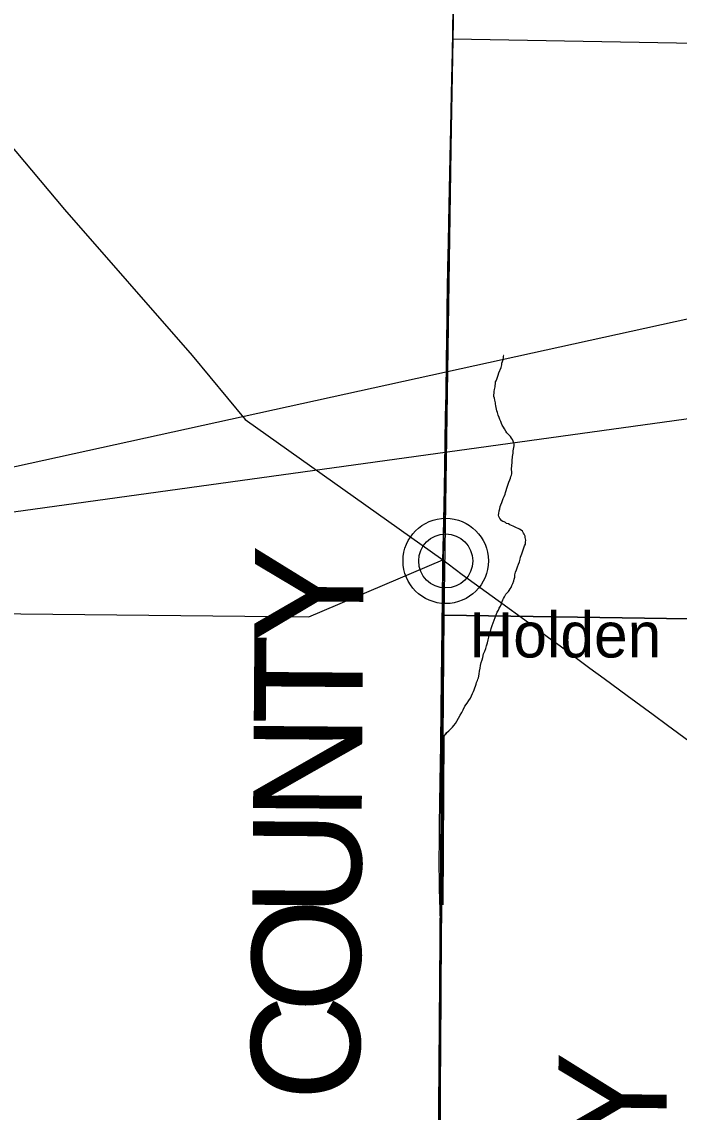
# Model space of a CAD drawing. Extents: x -209 to 4852, y 0 to 905.
# Drawn here: x -114.06 to -91.12, y 325.37 to 363.4 of the extents above; entities that cross this region are included whole.
import ezdxf

# ---------------------------------------------------------------- set-up
doc = ezdxf.new("R2010")
doc.units = 0
for name, color, linetype in [('GM_X_Adjacent_County_Text', 7, 'Continuous'), ('GM_X_County_Road', 7, 'Continuous'), ('GM_X_County_Road_Text', 7, 'Continuous'), ('GM_X_County_Subdivision', 7, 'Continuous'), ('GM_X_County_Subdivision_Text', 7, 'Continuous'), ('GM_X_Minor_Lake', 7, 'Continuous'), ('GM_X_Minor_Lake_Text', 7, 'Continuous'), ('GM_X_Minor_River', 7, 'Continuous'), ('GM_X_Minor_River_Text', 7, 'Continuous'), ('GM_X_Township_Subdivision_Text', 7, 'Continuous'), ('GM_X_Unincorporated_Location', 7, 'Continuous'), ('SH_Text', 7, 'Continuous')]:
    doc.layers.add(name, color=color, linetype=linetype)

msp = doc.modelspace()

# ---------------------------------------------------------------- linework, layer by layer
at = {"layer": 'GM_X_Adjacent_County_Text'}
for points in [[(-100.12, 279.916), (-71.234, 279.916), (-71.234, 415.916), (-98.012, 415.916), (-98.074, 413.078), (-98.091, 408.753), (-98.174, 402.771), (-98.23, 398.743), (-98.371, 392.978), (-98.564, 385.071), (-98.799, 375.44), (-98.839, 372.823), (-99.362, 344.63), (-99.537, 322.581), (-99.585, 312.422), (-99.842, 308.938), (-99.816, 306.687), (-99.81, 305.088), (-99.838, 302.628), (-99.907, 296.469), (-99.833, 295.315)], [(-100.12, 279.916), (-71.234, 279.916), (-71.234, 415.916), (-98.012, 415.916), (-98.074, 413.078), (-98.091, 408.753), (-98.174, 402.771), (-98.23, 398.743), (-98.371, 392.978), (-98.564, 385.071), (-98.799, 375.44), (-98.839, 372.823), (-99.362, 344.63), (-99.537, 322.581), (-99.585, 312.422), (-99.842, 308.938), (-99.816, 306.687), (-99.81, 305.088), (-99.838, 302.628), (-99.907, 296.469), (-99.833, 295.315)], [(-100.12, 279.916), (-71.234, 279.916), (-71.234, 415.916), (-98.012, 415.916), (-98.074, 413.078), (-98.091, 408.753), (-98.174, 402.771), (-98.23, 398.743), (-98.371, 392.978), (-98.564, 385.071), (-98.799, 375.44), (-98.839, 372.823), (-99.362, 344.63), (-99.537, 322.581), (-99.585, 312.422), (-99.842, 308.938), (-99.816, 306.687), (-99.81, 305.088), (-99.838, 302.628), (-99.907, 296.469), (-99.833, 295.315)], [(-100.12, 279.916), (-71.234, 279.916), (-71.234, 415.916), (-98.012, 415.916), (-98.074, 413.078), (-98.091, 408.753), (-98.174, 402.771), (-98.23, 398.743), (-98.371, 392.978), (-98.564, 385.071), (-98.799, 375.44), (-98.839, 372.823), (-99.362, 344.63), (-99.537, 322.581), (-99.585, 312.422), (-99.842, 308.938), (-99.816, 306.687), (-99.81, 305.088), (-99.838, 302.628), (-99.907, 296.469), (-99.833, 295.315)], [(-207.234, 403.659), (-207.234, 279.916), (-100.12, 279.916), (-99.833, 295.315), (-99.907, 296.469), (-99.838, 302.628), (-99.81, 305.088), (-99.816, 306.687), (-99.842, 308.938), (-99.585, 312.422), (-99.537, 322.581), (-99.362, 344.63), (-98.839, 372.823), (-98.799, 375.44), (-98.564, 385.071), (-98.371, 392.978), (-98.23, 398.743), (-98.174, 402.771), (-105.337, 402.842), (-118.301, 402.969), (-138.316, 403.17), (-150.366, 403.235), (-158.335, 403.277), (-198.454, 403.559)], [(-207.234, 403.659), (-207.234, 279.916), (-100.12, 279.916), (-99.833, 295.315), (-99.907, 296.469), (-99.838, 302.628), (-99.81, 305.088), (-99.816, 306.687), (-99.842, 308.938), (-99.585, 312.422), (-99.537, 322.581), (-99.362, 344.63), (-98.839, 372.823), (-98.799, 375.44), (-98.564, 385.071), (-98.371, 392.978), (-98.23, 398.743), (-98.174, 402.771), (-105.337, 402.842), (-118.301, 402.969), (-138.316, 403.17), (-150.366, 403.235), (-158.335, 403.277), (-198.454, 403.559)], [(-207.234, 403.659), (-207.234, 279.916), (-100.12, 279.916), (-99.833, 295.315), (-99.907, 296.469), (-99.838, 302.628), (-99.81, 305.088), (-99.816, 306.687), (-99.842, 308.938), (-99.585, 312.422), (-99.537, 322.581), (-99.362, 344.63), (-98.839, 372.823), (-98.799, 375.44), (-98.564, 385.071), (-98.371, 392.978), (-98.23, 398.743), (-98.174, 402.771), (-105.337, 402.842), (-118.301, 402.969), (-138.316, 403.17), (-150.366, 403.235), (-158.335, 403.277), (-198.454, 403.559)], [(-207.234, 403.659), (-207.234, 279.916), (-100.12, 279.916), (-99.833, 295.315), (-99.907, 296.469), (-99.838, 302.628), (-99.81, 305.088), (-99.816, 306.687), (-99.842, 308.938), (-99.585, 312.422), (-99.537, 322.581), (-99.362, 344.63), (-98.839, 372.823), (-98.799, 375.44), (-98.564, 385.071), (-98.371, 392.978), (-98.23, 398.743), (-98.174, 402.771), (-105.337, 402.842), (-118.301, 402.969), (-138.316, 403.17), (-150.366, 403.235), (-158.335, 403.277), (-198.454, 403.559)], [(-207.234, 403.659), (-207.234, 279.916), (-100.12, 279.916), (-99.833, 295.315), (-99.907, 296.469), (-99.838, 302.628), (-99.81, 305.088), (-99.816, 306.687), (-99.842, 308.938), (-99.585, 312.422), (-99.537, 322.581), (-99.362, 344.63), (-98.839, 372.823), (-98.799, 375.44), (-98.564, 385.071), (-98.371, 392.978), (-98.23, 398.743), (-98.174, 402.771), (-105.337, 402.842), (-118.301, 402.969), (-138.316, 403.17), (-150.366, 403.235), (-158.335, 403.277), (-198.454, 403.559)], [(-207.234, 403.659), (-207.234, 279.916), (-100.12, 279.916), (-99.833, 295.315), (-99.907, 296.469), (-99.838, 302.628), (-99.81, 305.088), (-99.816, 306.687), (-99.842, 308.938), (-99.585, 312.422), (-99.537, 322.581), (-99.362, 344.63), (-98.839, 372.823), (-98.799, 375.44), (-98.564, 385.071), (-98.371, 392.978), (-98.23, 398.743), (-98.174, 402.771), (-105.337, 402.842), (-118.301, 402.969), (-138.316, 403.17), (-150.366, 403.235), (-158.335, 403.277), (-198.454, 403.559)]]:
    msp.add_lwpolyline(points, close=True, dxfattribs=at)
at = {"layer": 'GM_X_County_Road'}
for points in [[(-97.144, 345.907), (-97.181, 345.931), (-97.226, 345.955), (-97.271, 345.971), (-97.309, 345.994), (-97.383, 346.079), (-97.419, 346.141), (-97.426, 346.194), (-97.417, 346.247), (-97.408, 346.338), (-97.384, 346.414), (-97.367, 346.489), (-97.343, 346.557), (-97.311, 346.632), (-97.287, 346.7), (-97.263, 346.768), (-97.231, 346.843), (-97.199, 346.919), (-97.183, 346.987), (-97.159, 347.055), (-97.142, 347.138), (-97.11, 347.205), (-97.086, 347.273), (-97.062, 347.349), (-97.038, 347.424), (-97.014, 347.484), (-96.998, 347.537), (-96.974, 347.59), (-96.965, 347.635), (-96.965, 347.673), (-96.964, 347.719), (-96.97, 347.772), (-96.969, 347.833), (-96.96, 347.894), (-96.959, 347.947), (-96.95, 348.007), (-96.949, 348.076), (-96.948, 348.129), (-96.939, 348.189), (-96.938, 348.242), (-96.93, 348.295), (-96.921, 348.356), (-96.912, 348.432), (-96.878, 348.613), (-96.877, 348.674), (-96.891, 348.72), (-96.912, 348.774), (-96.942, 348.835), (-96.979, 348.881), (-97.008, 348.935), (-97.045, 348.974), (-97.097, 349.028), (-97.134, 349.067), (-97.171, 349.128), (-97.215, 349.198), (-97.251, 349.267), (-97.296, 349.328), (-97.325, 349.39), (-97.346, 349.458), (-97.383, 349.528), (-97.404, 349.596), (-97.44, 349.681), (-97.461, 349.772), (-97.483, 349.833), (-97.497, 349.887), (-97.511, 349.948), (-97.525, 350.009), (-97.531, 350.07), (-97.53, 350.115), (-97.544, 350.154), (-97.551, 350.207), (-97.573, 350.268), (-97.586, 350.337), (-97.586, 350.375), (-97.584, 350.458), (-97.575, 350.511), (-97.567, 350.572), (-97.558, 350.625), (-97.549, 350.67), (-97.541, 350.716), (-97.532, 350.769), (-97.531, 350.845), (-97.515, 350.882), (-97.491, 350.935), (-97.467, 351.003), (-97.435, 351.078), (-97.411, 351.154), (-97.339, 351.342), (-97.323, 351.387), (-97.314, 351.44), (-97.306, 351.493), (-97.289, 351.554), (-97.265, 351.621), (-97.256, 351.69), (-97.248, 351.735), (-97.24, 351.758), (-97.248, 351.758)], [(-99.321, 338.486), (-99.228, 338.613), (-99.282, 338.554), (-99.228, 338.613), (-99.166, 338.665), (-99.128, 338.702), (-99.081, 338.747), (-99.035, 338.792), (-98.988, 338.851), (-98.934, 338.919), (-98.879, 339.009), (-98.824, 339.106), (-98.761, 339.211), (-98.706, 339.309), (-98.659, 339.399), (-98.603, 339.535), (-98.518, 339.639), (-98.463, 339.729), (-98.409, 339.812), (-98.369, 339.894), (-98.337, 339.97), (-98.298, 340.037), (-98.274, 340.097), (-98.25, 340.165), (-98.234, 340.226), (-98.21, 340.294), (-98.193, 340.354), (-98.162, 340.422), (-98.145, 340.467), (-98.129, 340.52), (-98.12, 340.58), (-98.104, 340.656), (-98.087, 340.754), (-98.07, 340.853), (-98.053, 340.951), (-98.035, 341.05), (-98.003, 341.148), (-97.979, 341.231), (-97.954, 341.359), (-97.906, 341.449), (-97.874, 341.54), (-97.849, 341.638), (-97.817, 341.736), (-97.792, 341.842), (-97.768, 341.94), (-97.743, 342.039), (-97.711, 342.137), (-97.686, 342.242), (-97.654, 342.348), (-97.51, 342.717), (-97.47, 342.808), (-97.431, 342.883), (-97.399, 342.95), (-97.36, 343.018), (-97.328, 343.101), (-97.304, 343.184), (-97.28, 343.237), (-97.248, 343.289), (-97.217, 343.349), (-97.177, 343.44), (-97.116, 343.491), (-97.084, 343.529), (-97.053, 343.566), (-97.022, 343.619), (-96.983, 343.671), (-96.959, 343.739), (-96.927, 343.814), (-96.895, 343.897), (-96.879, 343.958), (-96.862, 344.033), (-96.853, 344.109), (-96.829, 344.2), (-96.804, 344.29), (-96.764, 344.388), (-96.732, 344.479), (-96.7, 344.569), (-96.676, 344.652), (-96.659, 344.728), (-96.635, 344.78), (-96.619, 344.841), (-96.595, 344.909), (-96.571, 344.977), (-96.547, 345.052), (-96.515, 345.12), (-96.491, 345.18), (-96.482, 345.256), (-96.473, 345.324), (-96.48, 345.37), (-96.494, 345.415), (-96.501, 345.454), (-96.53, 345.53), (-96.551, 345.569), (-96.588, 345.63), (-96.633, 345.669), (-96.7, 345.708), (-96.851, 345.772), (-96.911, 345.804), (-96.978, 345.836), (-97.031, 345.859), (-97.083, 345.891), (-97.144, 345.907)], [(-99.362, 332.6), (-99.321, 338.486)]]:
    msp.add_lwpolyline(points, dxfattribs=at)
at = {"layer": 'GM_X_County_Road_Text'}
for points in [[(-99.371, 344.631), (-99.355, 345.024), (-99.333, 346.014), (-99.318, 347.134), (-99.304, 347.879), (-99.272, 349.619), (-99.26, 350.427), (-99.246, 351.608), (-99.234, 352.292), (-99.224, 353.038), (-99.218, 353.534), (-99.21, 353.963), (-99.205, 354.335), (-99.201, 354.583), (-99.196, 354.832), (-99.187, 355.266), (-99.176, 355.701), (-99.161, 356.385), (-99.147, 357.006), (-99.114, 358.685), (-99.095, 359.679), (-99.079, 360.3), (-99.059, 361.419), (-99.038, 362.351), (-99.024, 363.034), (-99.019, 363.47)], [(-99.371, 344.631), (-99.355, 345.024), (-99.333, 346.014), (-99.318, 347.134), (-99.304, 347.879), (-99.272, 349.619), (-99.26, 350.427), (-99.246, 351.608), (-99.234, 352.292), (-99.224, 353.038), (-99.218, 353.534), (-99.21, 353.963), (-99.205, 354.335), (-99.201, 354.583), (-99.196, 354.832), (-99.187, 355.266), (-99.176, 355.701), (-99.161, 356.385), (-99.147, 357.006), (-99.114, 358.685), (-99.095, 359.679), (-99.079, 360.3), (-99.059, 361.419), (-99.038, 362.351), (-99.024, 363.034), (-99.019, 363.47)], [(-99.477, 322.629), (-99.468, 323.526), (-99.451, 325.266), (-99.45, 325.888), (-99.436, 328.002), (-99.425, 329.183), (-99.425, 330.177), (-99.43, 331.048), (-99.439, 331.608), (-99.462, 332.416), (-99.484, 333.161), (-99.495, 334.279), (-99.485, 334.714), (-99.485, 335.398), (-99.466, 336.89), (-99.446, 338.195), (-99.43, 339.438), (-99.416, 340.433), (-99.397, 342.298), (-99.387, 343.292), (-99.374, 344.411), (-99.375, 344.535), (-99.371, 344.631)], [(-99.477, 322.629), (-99.468, 323.526), (-99.451, 325.266), (-99.45, 325.888), (-99.436, 328.002), (-99.425, 329.183), (-99.425, 330.177), (-99.43, 331.048), (-99.439, 331.608), (-99.462, 332.416), (-99.484, 333.161), (-99.495, 334.279), (-99.485, 334.714), (-99.485, 335.398), (-99.466, 336.89), (-99.446, 338.195), (-99.43, 339.438), (-99.416, 340.433), (-99.397, 342.298), (-99.387, 343.292), (-99.374, 344.411), (-99.375, 344.535), (-99.371, 344.631)]]:
    msp.add_lwpolyline(points, dxfattribs=at)
at = {"layer": 'GM_X_County_Subdivision'}
msp.add_line((-99.27, 344.596), (-99.27, 344.596), dxfattribs=at)
at = {"layer": 'GM_X_County_Subdivision_Text'}
for points in [[(-150.35, 403.252), (-147.355, 398.403), (-146.88, 397.66), (-134.569, 383.016), (-126.219, 373.083), (-117.679, 362.923), (-112.576, 356.852), (-108.124, 351.756), (-106.269, 349.533), (-99.371, 344.631)], [(-178.613, 343.185), (-176.366, 343.191), (-159.462, 343.096), (-154.381, 343.06), (-144.419, 342.996), (-134.336, 342.922), (-125.867, 342.878), (-116.346, 342.777), (-104.048, 342.643), (-99.371, 344.631)], [(-99.371, 344.631), (-99.189, 344.497), (-98.691, 344.128), (-97.439, 343.212), (-96.385, 342.443), (-95.683, 341.93), (-95.28, 341.639), (-94.236, 340.858), (-93.736, 340.489), (-92.935, 339.9), (-92.036, 339.235), (-91.531, 338.872), (-90.781, 338.32)]]:
    msp.add_lwpolyline(points, dxfattribs=at)
at = {"layer": 'GM_X_Minor_Lake_Text'}
for points in [[(-207.234, 403.659), (-207.234, 313.458), (-174.866, 313.201), (-149.868, 312.836), (-144.893, 312.794), (-134.837, 312.831), (-99.585, 312.422), (-99.537, 322.581), (-99.362, 344.63), (-98.839, 372.823), (-98.799, 375.44), (-98.564, 385.071), (-98.371, 392.978), (-98.23, 398.743), (-98.174, 402.771), (-105.337, 402.842), (-118.301, 402.969), (-138.316, 403.17), (-150.366, 403.235), (-158.335, 403.277), (-198.454, 403.559)], [(-100.12, 279.916), (-71.234, 279.916), (-71.234, 402.335), (-98.174, 402.771), (-98.23, 398.743), (-98.371, 392.978), (-98.564, 385.071), (-98.799, 375.44), (-98.839, 372.823), (-99.362, 344.63), (-99.537, 322.581), (-99.585, 312.422), (-99.842, 308.938), (-99.816, 306.687), (-99.81, 305.088), (-99.838, 302.628), (-99.907, 296.469), (-99.833, 295.315)]]:
    msp.add_lwpolyline(points, close=True, dxfattribs=at)
at = {"layer": 'GM_X_Minor_River'}
for points in [[(-99.018, 362.808), (-78.857, 362.442), (-79.139, 342.402), (-99.325, 342.707)], [(-79.139, 342.402), (-79.384, 322.33), (-99.49, 322.641), (-99.325, 342.707)]]:
    msp.add_lwpolyline(points, close=True, dxfattribs=at)
at = {"layer": 'GM_X_Minor_River_Text'}
for points in [[(-100.12, 279.916), (-71.234, 279.916), (-71.234, 415.916), (-98.012, 415.916), (-98.074, 413.078), (-98.091, 408.753), (-98.174, 402.771), (-98.23, 398.743), (-98.371, 392.978), (-98.564, 385.071), (-98.799, 375.44), (-98.839, 372.823), (-99.362, 344.63), (-99.537, 322.581), (-99.585, 312.422), (-99.842, 308.938), (-99.816, 306.687), (-99.81, 305.088), (-99.838, 302.628), (-99.907, 296.469), (-99.833, 295.315)], [(-207.234, 403.659), (-207.234, 279.916), (-100.12, 279.916), (-99.833, 295.315), (-99.907, 296.469), (-99.838, 302.628), (-99.81, 305.088), (-99.816, 306.687), (-99.842, 308.938), (-99.585, 312.422), (-99.537, 322.581), (-99.362, 344.63), (-98.839, 372.823), (-98.799, 375.44), (-98.564, 385.071), (-98.371, 392.978), (-98.23, 398.743), (-98.174, 402.771), (-105.337, 402.842), (-118.301, 402.969), (-138.316, 403.17), (-150.366, 403.235), (-158.335, 403.277), (-198.454, 403.559)]]:
    msp.add_lwpolyline(points, close=True, dxfattribs=at)
at = {"layer": 'GM_X_Township_Subdivision_Text'}
for radius in [1.488, 0.943]:
    msp.add_circle((-99.27, 344.596), radius, dxfattribs=at)
at = {"layer": 'SH_Text'}
msp.add_lwpolyline([(-133.802, 343.61), (-61.765, 359.426), (-32.086, 359.426), (-32.086, 353.787), (-61.758, 353.561)], close=True, dxfattribs=at)

# ---------------------------------------------------------------- texts
at = {"layer": 'GM_X_Minor_Lake'}
for s, height, rotation, p in [('Y', 3.788, 89.5634, (-102.161, 341.746)), ('Y', 3.788, 89.5629, (-102.161, 341.716)), ('Y', 3.788, 89.564, (-102.161, 341.749)), ('Y', 3.788, 89.5629, (-102.16, 341.734)), ('Y', 3.788, 89.564, (-102.156, 341.748)), ('T', 3.788, 89.563, (-102.182, 338.915)), ('T', 3.788, 89.5629, (-102.182, 338.913)), ('T', 3.788, 89.563, (-102.182, 338.901)), ('T', 3.788, 89.563, (-102.182, 338.883)), ('T', 3.788, 89.5633, (-102.178, 338.914)), ('N', 3.788, 89.5629, (-102.208, 335.566)), ('N', 3.788, 89.564, (-102.208, 335.563)), ('N', 3.788, 89.5629, (-102.208, 335.551)), ('N', 3.788, 89.5629, (-102.208, 335.533)), ('N', 3.788, 89.5629, (-102.203, 335.564)), ('U', 3.788, 89.564, (-102.233, 332.216)), ('U', 3.788, 89.5634, (-102.233, 332.213)), ('U', 3.788, 89.5629, (-102.233, 332.201)), ('U', 3.788, 89.5629, (-102.233, 332.183)), ('U', 3.788, 89.564, (-102.229, 332.214)), ('O', 3.788, 89.5634, (-102.259, 328.866)), ('O', 3.788, 89.5629, (-102.259, 328.863)), ('O', 3.788, 89.5629, (-102.259, 328.851)), ('O', 3.788, 89.5629, (-102.259, 328.833)), ('O', 3.788, 89.5631, (-102.254, 328.865)), ('C', 3.788, 89.563, (-102.282, 325.782)), ('C', 3.788, 89.564, (-102.282, 325.779)), ('C', 3.788, 89.563, (-102.282, 325.768)), ('C', 3.788, 89.5629, (-102.282, 325.75)), ('C', 3.788, 89.5629, (-102.278, 325.781)), ('HARDIN COUNTY', 3.78788, 89.2822, (-92.069, 285.221))]:
    msp.add_text(s, height=height, rotation=rotation, dxfattribs=at).set_placement(p)
at = {"layer": 'GM_X_Unincorporated_Location'}
msp.add_text('Holden', height=1.5795, rotation=0, dxfattribs=at).set_placement((-98.439, 341.228))

doc.saveas('drawing.dxf')
